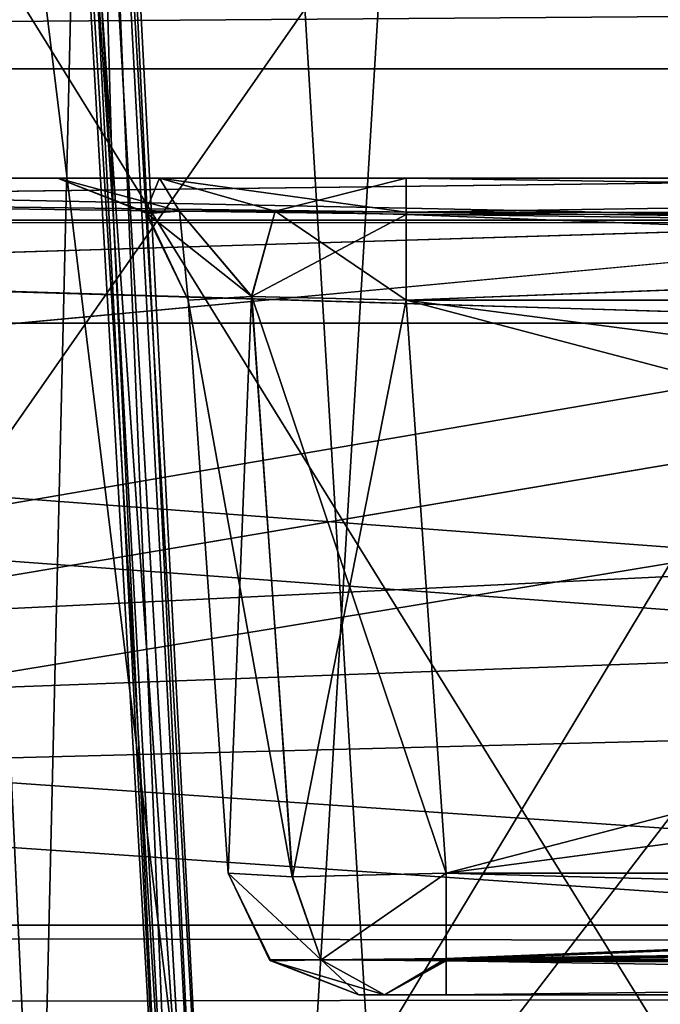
# Model space of a CAD drawing. Header units: inches. Extents: x -10 to 10, y -2.3 to 4.3.
# Tile 453 of 656: x -3.362 to -3.215, y -0.794 to -0.569. Entities that reach past the tile are written whole.
import ezdxf

# ---------------------------------------------------------------- set-up
doc = ezdxf.new("R2010")
doc.units = ezdxf.units.IN
doc.header["$LTSCALE"] = 65.185185
doc.header["$MEASUREMENT"] = 0
for name, color, linetype in [('11509', 7, 'CONTINUOUS'), ('11515', 7, 'CONTINUOUS'), ('11704', 7, 'CONTINUOUS'), ('11755', 7, 'CONTINUOUS'), ('11883', 7, 'CONTINUOUS'), ('12550', 7, 'CONTINUOUS'), ('12551', 7, 'CONTINUOUS'), ('12552', 7, 'CONTINUOUS'), ('12553', 7, 'CONTINUOUS'), ('12554', 7, 'CONTINUOUS'), ('12559', 7, 'CONTINUOUS'), ('12560', 7, 'CONTINUOUS'), ('12561', 7, 'CONTINUOUS'), ('12562', 7, 'CONTINUOUS'), ('12563', 7, 'CONTINUOUS'), ('12565', 7, 'CONTINUOUS'), ('12566', 7, 'CONTINUOUS'), ('12567', 7, 'CONTINUOUS'), ('12568', 7, 'CONTINUOUS'), ('12569', 7, 'CONTINUOUS'), ('12570', 7, 'CONTINUOUS'), ('12573', 7, 'CONTINUOUS'), ('12576', 7, 'CONTINUOUS'), ('12577', 7, 'CONTINUOUS'), ('12578', 7, 'CONTINUOUS'), ('12579', 7, 'CONTINUOUS'), ('12580', 7, 'CONTINUOUS'), ('12581', 7, 'CONTINUOUS'), ('12582', 7, 'CONTINUOUS'), ('12583', 7, 'CONTINUOUS'), ('12584', 7, 'CONTINUOUS'), ('12585', 7, 'CONTINUOUS'), ('12586', 7, 'CONTINUOUS'), ('12587', 7, 'CONTINUOUS'), ('12591', 7, 'CONTINUOUS'), ('12592', 7, 'CONTINUOUS'), ('12593', 7, 'CONTINUOUS'), ('12594', 7, 'CONTINUOUS'), ('12595', 7, 'CONTINUOUS'), ('1506', 7, 'CONTINUOUS'), ('1507', 7, 'CONTINUOUS'), ('1508', 7, 'CONTINUOUS'), ('196', 7, 'CONTINUOUS'), ('432', 7, 'CONTINUOUS'), ('434', 7, 'CONTINUOUS'), ('435', 7, 'CONTINUOUS'), ('5707', 7, 'CONTINUOUS'), ('5887', 7, 'CONTINUOUS'), ('6770', 7, 'CONTINUOUS'), ('6808', 7, 'CONTINUOUS'), ('6931', 7, 'CONTINUOUS'), ('6932', 7, 'CONTINUOUS'), ('6935', 7, 'CONTINUOUS'), ('6972', 7, 'CONTINUOUS'), ('6977', 7, 'CONTINUOUS'), ('6978', 7, 'CONTINUOUS'), ('7319', 7, 'CONTINUOUS'), ('8585', 7, 'CONTINUOUS'), ('8594', 7, 'CONTINUOUS'), ('9749', 7, 'CONTINUOUS')]:
    doc.layers.add(name, color=color, linetype=linetype)

msp = doc.modelspace()

# ---------------------------------------------------------------- linework, layer by layer
at = {"layer": '11509', "linetype": 'Continuous'}
for points in [[(-4.84526, -0.77605, 4.70034), (4.84526, -0.77605, 4.70034), (4.84526, -0.79628, 4.70917), (-4.84526, -0.77605, 4.70034)], [(-4.84526, -0.77605, 4.70034), (4.84526, -0.79628, 4.70917), (-4.84526, -0.7966, 4.7095), (-4.84526, -0.77605, 4.70034)]]:
    msp.add_3dface(points, dxfattribs=at)
at = {"layer": '11515', "linetype": 'Continuous'}
for points in [[(-2.7355, -0.57994, 4.69349), (-4.85211, -0.50937, 4.71926), (-2.73049, -0.50824, 4.72031), (-2.7355, -0.57994, 4.69349)], [(-2.7355, -0.57994, 4.69349), (-4.85211, -0.57994, 4.69349), (-4.85211, -0.50937, 4.71926), (-2.7355, -0.57994, 4.69349)]]:
    msp.add_3dface(points, dxfattribs=at)
at = {"layer": '11704', "linetype": 'Continuous'}
for points in [[(-4.85211, -0.57994, 10.35651), (4.85211, -0.50937, 10.33074), (-4.85211, -0.50713, 10.32864), (-4.85211, -0.57994, 10.35651)], [(4.85211, -0.57994, 10.35651), (4.85211, -0.50937, 10.33074), (-4.85211, -0.57994, 10.35651), (4.85211, -0.57994, 10.35651)]]:
    msp.add_3dface(points, dxfattribs=at)
at = {"layer": '11755', "linetype": 'Continuous'}
for points in [[(-4.84526, -0.79658, 10.34052), (4.84526, -0.77605, 10.34966), (-4.84526, -0.77605, 10.34966), (-4.84526, -0.79658, 10.34052)], [(4.84526, -0.79688, 10.3402), (4.84526, -0.77605, 10.34966), (-4.84526, -0.79658, 10.34052), (4.84526, -0.79688, 10.3402)]]:
    msp.add_3dface(points, dxfattribs=at)
at = {"layer": '11883', "linetype": 'Continuous'}
for points in [[(4.85211, -0.57994, 10.35651), (-4.85211, -0.57994, 10.35651), (4.84526, -0.77605, 10.34966), (4.85211, -0.57994, 10.35651)], [(4.84526, -0.77605, 10.34966), (-4.85211, -0.57994, 10.35651), (-4.84526, -0.77605, 10.34966), (4.84526, -0.77605, 10.34966)]]:
    msp.add_3dface(points, dxfattribs=at)
at = {"layer": '12550', "linetype": 'Continuous'}
for points in [[(-3.35298, -0.605, 5.09814), (-3.32964, -0.605, 5.15461), (-3.35298, -0.605, 4.96687), (-3.35298, -0.605, 5.09814)], [(-3.35298, -0.605, 4.96687), (-3.32964, -0.605, 5.15461), (-3.3296, -0.605, 4.91036), (-3.35298, -0.605, 4.96687)], [(-3.32964, -0.605, 5.15461), (-3.27313, -0.605, 5.17798), (-3.3296, -0.605, 4.91036), (-3.32964, -0.605, 5.15461)], [(-3.27313, -0.605, 5.17798), (-3.27313, -0.605, 4.88702), (-3.3296, -0.605, 4.91036), (-3.27313, -0.605, 5.17798)], [(-2.76046, -0.605, 4.88702), (-3.27313, -0.605, 4.88702), (-2.76046, -0.605, 5.17798), (-2.76046, -0.605, 4.88702)], [(-2.76046, -0.605, 5.17798), (-3.27313, -0.605, 4.88702), (-3.27313, -0.605, 5.17798), (-2.76046, -0.605, 5.17798)]]:
    msp.add_3dface(points, dxfattribs=at)
at = {"layer": '12551', "linetype": 'Continuous'}
for points in [[(-3.35298, -0.605, 4.96687), (-3.3296, -0.605, 4.91036), (-3.33281, -0.61279, 4.96683), (-3.35298, -0.605, 4.96687)], [(-3.33281, -0.61279, 4.96683), (-3.3296, -0.605, 4.91036), (-3.32507, -0.61255, 4.93685), (-3.33281, -0.61279, 4.96683)], [(-3.3296, -0.605, 4.91036), (-3.27313, -0.605, 4.88702), (-3.30315, -0.61255, 4.91494), (-3.3296, -0.605, 4.91036)], [(-3.32507, -0.61255, 4.93685), (-3.3296, -0.605, 4.91036), (-3.30315, -0.61255, 4.91494), (-3.32507, -0.61255, 4.93685)], [(-3.30315, -0.61255, 4.91494), (-3.27313, -0.605, 4.88702), (-3.27317, -0.61334, 4.90778), (-3.30315, -0.61255, 4.91494)], [(-3.33281, -0.61279, 4.96683), (-3.32507, -0.61255, 4.93685), (-3.32305, -0.63291, 4.96683), (-3.33281, -0.61279, 4.96683)], [(-3.32507, -0.61255, 4.93685), (-3.30315, -0.61255, 4.91494), (-3.30854, -0.63205, 4.93151), (-3.32507, -0.61255, 4.93685)], [(-3.32305, -0.63291, 4.96683), (-3.32507, -0.61255, 4.93685), (-3.30854, -0.63205, 4.93151), (-3.32305, -0.63291, 4.96683)], [(-3.30315, -0.61255, 4.91494), (-3.27317, -0.61334, 4.90778), (-3.30854, -0.63205, 4.93151), (-3.30315, -0.61255, 4.91494)], [(-3.27317, -0.63291, 4.91695), (-3.30854, -0.63205, 4.93151), (-3.27317, -0.61334, 4.90778), (-3.27317, -0.63291, 4.91695)]]:
    msp.add_3dface(points, dxfattribs=at)
at = {"layer": '12552', "linetype": 'Continuous'}
for points in [[(-3.35298, -0.605, 5.09814), (-3.35298, -0.605, 4.96687), (-3.33281, -0.61279, 4.96683), (-3.35298, -0.605, 5.09814)], [(-3.35298, -0.605, 5.09814), (-3.33281, -0.61279, 4.96683), (-3.3325, -0.61308, 5.09817), (-3.35298, -0.605, 5.09814)], [(-3.33281, -0.61279, 4.96683), (-3.32305, -0.63291, 4.96683), (-3.3325, -0.61308, 5.09817), (-3.33281, -0.61279, 4.96683)], [(-3.3325, -0.61308, 5.09817), (-3.32305, -0.63291, 4.96683), (-3.32305, -0.63291, 5.09817), (-3.3325, -0.61308, 5.09817)]]:
    msp.add_3dface(points, dxfattribs=at)
at = {"layer": '12553', "linetype": 'Continuous'}
for points in [[(-3.32964, -0.605, 5.15461), (-3.35298, -0.605, 5.09814), (-3.32507, -0.61255, 5.12814), (-3.32964, -0.605, 5.15461)], [(-3.35298, -0.605, 5.09814), (-3.3325, -0.61308, 5.09817), (-3.32507, -0.61255, 5.12814), (-3.35298, -0.605, 5.09814)], [(-3.27313, -0.605, 5.17798), (-3.32964, -0.605, 5.15461), (-3.27317, -0.61279, 5.15781), (-3.27313, -0.605, 5.17798)], [(-3.27317, -0.61279, 5.15781), (-3.32964, -0.605, 5.15461), (-3.30317, -0.61255, 5.15005), (-3.27317, -0.61279, 5.15781)], [(-3.30317, -0.61255, 5.15005), (-3.32964, -0.605, 5.15461), (-3.32507, -0.61255, 5.12814), (-3.30317, -0.61255, 5.15005)], [(-3.32507, -0.61255, 5.12814), (-3.3325, -0.61308, 5.09817), (-3.30848, -0.63205, 5.13355), (-3.32507, -0.61255, 5.12814)], [(-3.3325, -0.61308, 5.09817), (-3.32305, -0.63291, 5.09817), (-3.30848, -0.63205, 5.13355), (-3.3325, -0.61308, 5.09817)], [(-3.30317, -0.61255, 5.15005), (-3.32507, -0.61255, 5.12814), (-3.30848, -0.63205, 5.13355), (-3.30317, -0.61255, 5.15005)], [(-3.27317, -0.63291, 5.14805), (-3.30317, -0.61255, 5.15005), (-3.30848, -0.63205, 5.13355), (-3.27317, -0.63291, 5.14805)], [(-3.27317, -0.61279, 5.15781), (-3.30317, -0.61255, 5.15005), (-3.27317, -0.63291, 5.14805), (-3.27317, -0.61279, 5.15781)]]:
    msp.add_3dface(points, dxfattribs=at)
at = {"layer": '12554', "linetype": 'Continuous'}
for points in [[(-2.76046, -0.605, 5.17798), (-3.27313, -0.605, 5.17798), (-3.27317, -0.61279, 5.15781), (-2.76046, -0.605, 5.17798)], [(-2.76046, -0.605, 5.17798), (-3.27317, -0.61279, 5.15781), (-2.76046, -0.61307, 5.1575), (-2.76046, -0.605, 5.17798)], [(-3.27317, -0.61279, 5.15781), (-3.27317, -0.63291, 5.14805), (-2.76046, -0.61307, 5.1575), (-3.27317, -0.61279, 5.15781)], [(-2.76046, -0.61307, 5.1575), (-3.27317, -0.63291, 5.14805), (-2.76046, -0.63291, 5.14805), (-2.76046, -0.61307, 5.1575)]]:
    msp.add_3dface(points, dxfattribs=at)
at = {"layer": '12559', "linetype": 'Continuous'}
for points in [[(-3.27808, -0.792, 5.1031), (-3.28395, -0.792, 5.089), (-3.27809, -0.792, 4.96191), (-3.27808, -0.792, 5.1031)], [(-3.27809, -0.792, 4.96191), (-3.28395, -0.792, 5.089), (-3.28395, -0.792, 4.976), (-3.27809, -0.792, 4.96191)], [(-3.264, -0.792, 4.95605), (-3.27808, -0.792, 5.1031), (-3.27809, -0.792, 4.96191), (-3.264, -0.792, 4.95605)], [(-3.264, -0.792, 5.10895), (-3.27808, -0.792, 5.1031), (-3.264, -0.792, 4.95605), (-3.264, -0.792, 5.10895)], [(-2.79103, -0.792, 5.0325), (-2.77509, -0.792, 5.10895), (-3.264, -0.792, 5.10895), (-2.79103, -0.792, 5.0325)], [(-2.77509, -0.792, 4.95605), (-2.79103, -0.792, 5.0325), (-3.264, -0.792, 5.10895), (-2.77509, -0.792, 4.95605)], [(-2.77509, -0.792, 4.95605), (-3.264, -0.792, 5.10895), (-3.264, -0.792, 4.95605), (-2.77509, -0.792, 4.95605)]]:
    msp.add_3dface(points, dxfattribs=at)
at = {"layer": '12560', "linetype": 'Continuous'}
for points in [[(-3.30411, -0.78421, 5.089), (-3.29258, -0.78394, 5.11758), (-3.31388, -0.76409, 5.089), (-3.30411, -0.78421, 5.089)], [(-3.31388, -0.76409, 5.089), (-3.29258, -0.78394, 5.11758), (-3.29924, -0.76495, 5.1242), (-3.31388, -0.76409, 5.089)], [(-3.29924, -0.76495, 5.1242), (-3.29258, -0.78394, 5.11758), (-3.264, -0.76409, 5.13888), (-3.29924, -0.76495, 5.1242)], [(-3.264, -0.76409, 5.13888), (-3.29258, -0.78394, 5.11758), (-3.264, -0.78366, 5.1297), (-3.264, -0.76409, 5.13888)], [(-3.30411, -0.78421, 5.089), (-3.27808, -0.792, 5.1031), (-3.29258, -0.78394, 5.11758), (-3.30411, -0.78421, 5.089)], [(-3.28395, -0.792, 5.089), (-3.27808, -0.792, 5.1031), (-3.30411, -0.78421, 5.089), (-3.28395, -0.792, 5.089)], [(-3.29258, -0.78394, 5.11758), (-3.27808, -0.792, 5.1031), (-3.264, -0.78366, 5.1297), (-3.29258, -0.78394, 5.11758)], [(-3.27808, -0.792, 5.1031), (-3.264, -0.792, 5.10895), (-3.264, -0.78366, 5.1297), (-3.27808, -0.792, 5.1031)]]:
    msp.add_3dface(points, dxfattribs=at)
at = {"layer": '12561', "linetype": 'Continuous'}
for points in [[(-3.30411, -0.78421, 5.089), (-3.31388, -0.76409, 5.089), (-3.30442, -0.78393, 4.976), (-3.30411, -0.78421, 5.089)], [(-3.30442, -0.78393, 4.976), (-3.31388, -0.76409, 5.089), (-3.31388, -0.76409, 4.976), (-3.30442, -0.78393, 4.976)], [(-3.28395, -0.792, 4.976), (-3.30411, -0.78421, 5.089), (-3.30442, -0.78393, 4.976), (-3.28395, -0.792, 4.976)], [(-3.28395, -0.792, 4.976), (-3.28395, -0.792, 5.089), (-3.30411, -0.78421, 5.089), (-3.28395, -0.792, 4.976)]]:
    msp.add_3dface(points, dxfattribs=at)
at = {"layer": '12562', "linetype": 'Continuous'}
for points in [[(-3.30442, -0.78393, 4.976), (-3.31388, -0.76409, 4.976), (-3.29258, -0.78394, 4.94742), (-3.30442, -0.78393, 4.976)], [(-3.29258, -0.78394, 4.94742), (-3.31388, -0.76409, 4.976), (-3.29921, -0.76495, 4.94077), (-3.29258, -0.78394, 4.94742)], [(-3.264, -0.76409, 4.92612), (-3.29258, -0.78394, 4.94742), (-3.29921, -0.76495, 4.94077), (-3.264, -0.76409, 4.92612)], [(-3.264, -0.78421, 4.93589), (-3.29258, -0.78394, 4.94742), (-3.264, -0.76409, 4.92612), (-3.264, -0.78421, 4.93589)], [(-3.28395, -0.792, 4.976), (-3.30442, -0.78393, 4.976), (-3.29258, -0.78394, 4.94742), (-3.28395, -0.792, 4.976)], [(-3.27809, -0.792, 4.96191), (-3.28395, -0.792, 4.976), (-3.29258, -0.78394, 4.94742), (-3.27809, -0.792, 4.96191)], [(-3.264, -0.78421, 4.93589), (-3.27809, -0.792, 4.96191), (-3.29258, -0.78394, 4.94742), (-3.264, -0.78421, 4.93589)], [(-3.264, -0.792, 4.95605), (-3.27809, -0.792, 4.96191), (-3.264, -0.78421, 4.93589), (-3.264, -0.792, 4.95605)]]:
    msp.add_3dface(points, dxfattribs=at)
at = {"layer": '12563', "linetype": 'Continuous'}
for points in [[(-3.264, -0.76409, 4.92612), (-2.77509, -0.76409, 4.92612), (-2.77509, -0.77747, 4.93035), (-3.264, -0.76409, 4.92612)], [(-3.264, -0.78421, 4.93589), (-3.264, -0.76409, 4.92612), (-2.77509, -0.77747, 4.93035), (-3.264, -0.78421, 4.93589)], [(-2.77509, -0.78625, 4.93839), (-3.264, -0.78421, 4.93589), (-2.77509, -0.77747, 4.93035), (-2.77509, -0.78625, 4.93839)], [(-2.77509, -0.792, 4.95605), (-3.264, -0.792, 4.95605), (-3.264, -0.78421, 4.93589), (-2.77509, -0.792, 4.95605)], [(-2.77509, -0.792, 4.95605), (-3.264, -0.78421, 4.93589), (-2.77509, -0.78625, 4.93839), (-2.77509, -0.792, 4.95605)]]:
    msp.add_3dface(points, dxfattribs=at)
at = {"layer": '12565', "linetype": 'Continuous'}
for points in [[(-3.27317, -0.63291, 4.91695), (-2.76047, -0.63291, 4.91695), (-3.264, -0.76409, 4.92612), (-3.27317, -0.63291, 4.91695)], [(-2.76047, -0.63291, 4.91695), (-2.76793, -0.69848, 4.92154), (-3.264, -0.76409, 4.92612), (-2.76047, -0.63291, 4.91695)], [(-2.76793, -0.69848, 4.92154), (-2.77509, -0.76409, 4.92612), (-3.264, -0.76409, 4.92612), (-2.76793, -0.69848, 4.92154)]]:
    msp.add_3dface(points, dxfattribs=at)
at = {"layer": '12566', "linetype": 'Continuous'}
for points in [[(-3.27313, -0.605, 4.88702), (-2.76046, -0.61279, 4.90719), (-3.27317, -0.61334, 4.90778), (-3.27313, -0.605, 4.88702)], [(-2.76046, -0.605, 4.88702), (-2.76046, -0.61279, 4.90719), (-3.27313, -0.605, 4.88702), (-2.76046, -0.605, 4.88702)], [(-2.76046, -0.61279, 4.90719), (-2.76047, -0.63291, 4.91695), (-3.27317, -0.61334, 4.90778), (-2.76046, -0.61279, 4.90719)], [(-2.76047, -0.63291, 4.91695), (-3.27317, -0.63291, 4.91695), (-3.27317, -0.61334, 4.90778), (-2.76047, -0.63291, 4.91695)]]:
    msp.add_3dface(points, dxfattribs=at)
at = {"layer": '12567', "linetype": 'Continuous'}
for points in [[(-3.32305, -0.63291, 4.96683), (-3.30854, -0.63205, 4.93151), (-3.31388, -0.76409, 4.976), (-3.32305, -0.63291, 4.96683)], [(-3.31388, -0.76409, 4.976), (-3.30854, -0.63205, 4.93151), (-3.29921, -0.76495, 4.94077), (-3.31388, -0.76409, 4.976)], [(-3.30854, -0.63205, 4.93151), (-3.27317, -0.63291, 4.91695), (-3.29921, -0.76495, 4.94077), (-3.30854, -0.63205, 4.93151)], [(-3.27317, -0.63291, 4.91695), (-3.264, -0.76409, 4.92612), (-3.29921, -0.76495, 4.94077), (-3.27317, -0.63291, 4.91695)]]:
    msp.add_3dface(points, dxfattribs=at)
at = {"layer": '12568', "linetype": 'Continuous'}
for points in [[(-3.32305, -0.63291, 5.09817), (-3.32305, -0.63291, 4.96683), (-3.31388, -0.76409, 4.976), (-3.32305, -0.63291, 5.09817)], [(-3.31388, -0.76409, 5.089), (-3.32305, -0.63291, 5.09817), (-3.31388, -0.76409, 4.976), (-3.31388, -0.76409, 5.089)]]:
    msp.add_3dface(points, dxfattribs=at)
at = {"layer": '12569', "linetype": 'Continuous'}
for points in [[(-3.30848, -0.63205, 5.13355), (-3.32305, -0.63291, 5.09817), (-3.29924, -0.76495, 5.1242), (-3.30848, -0.63205, 5.13355)], [(-3.32305, -0.63291, 5.09817), (-3.31388, -0.76409, 5.089), (-3.29924, -0.76495, 5.1242), (-3.32305, -0.63291, 5.09817)], [(-3.27317, -0.63291, 5.14805), (-3.30848, -0.63205, 5.13355), (-3.264, -0.76409, 5.13888), (-3.27317, -0.63291, 5.14805)], [(-3.30848, -0.63205, 5.13355), (-3.29924, -0.76495, 5.1242), (-3.264, -0.76409, 5.13888), (-3.30848, -0.63205, 5.13355)]]:
    msp.add_3dface(points, dxfattribs=at)
at = {"layer": '12570', "linetype": 'Continuous'}
for points in [[(-2.76046, -0.63291, 5.14805), (-3.27317, -0.63291, 5.14805), (-2.76794, -0.69848, 5.14346), (-2.76046, -0.63291, 5.14805)], [(-3.27317, -0.63291, 5.14805), (-3.264, -0.76409, 5.13888), (-2.77509, -0.76409, 5.13888), (-3.27317, -0.63291, 5.14805)], [(-2.76794, -0.69848, 5.14346), (-3.27317, -0.63291, 5.14805), (-2.77509, -0.76409, 5.13888), (-2.76794, -0.69848, 5.14346)]]:
    msp.add_3dface(points, dxfattribs=at)
at = {"layer": '12573', "linetype": 'Continuous'}
for points in [[(-3.264, -0.76409, 5.13888), (-3.264, -0.78366, 5.1297), (-2.77509, -0.76409, 5.13888), (-3.264, -0.76409, 5.13888)], [(-2.77509, -0.76409, 5.13888), (-3.264, -0.78366, 5.1297), (-2.77509, -0.77747, 5.13465), (-2.77509, -0.76409, 5.13888)], [(-3.264, -0.78366, 5.1297), (-2.77509, -0.78625, 5.12661), (-2.77509, -0.77747, 5.13465), (-3.264, -0.78366, 5.1297)], [(-3.264, -0.78366, 5.1297), (-3.264, -0.792, 5.10895), (-2.77509, -0.78625, 5.12661), (-3.264, -0.78366, 5.1297)], [(-3.264, -0.792, 5.10895), (-2.77509, -0.792, 5.10895), (-2.77509, -0.78625, 5.12661), (-3.264, -0.792, 5.10895)]]:
    msp.add_3dface(points, dxfattribs=at)
at = {"layer": '12576', "linetype": 'Continuous'}
for points in [[(-3.35298, -0.605, 10.08314), (-3.32964, -0.605, 10.13961), (-3.35298, -0.605, 9.95187), (-3.35298, -0.605, 10.08314)], [(-3.35298, -0.605, 9.95187), (-3.32964, -0.605, 10.13961), (-3.3296, -0.605, 9.89536), (-3.35298, -0.605, 9.95187)], [(-3.32964, -0.605, 10.13961), (-3.27313, -0.605, 10.16298), (-3.3296, -0.605, 9.89536), (-3.32964, -0.605, 10.13961)], [(-3.27313, -0.605, 10.16298), (-3.27313, -0.605, 9.87202), (-3.3296, -0.605, 9.89536), (-3.27313, -0.605, 10.16298)], [(-3.27313, -0.605, 9.87202), (-2.76046, -0.605, 10.16298), (-2.76046, -0.605, 9.87202), (-3.27313, -0.605, 9.87202)], [(-2.76046, -0.605, 10.16298), (-3.27313, -0.605, 9.87202), (-3.27313, -0.605, 10.16298), (-2.76046, -0.605, 10.16298)]]:
    msp.add_3dface(points, dxfattribs=at)
at = {"layer": '12577', "linetype": 'Continuous'}
for points in [[(-3.35298, -0.605, 9.95187), (-3.3296, -0.605, 9.89536), (-3.33281, -0.61279, 9.95183), (-3.35298, -0.605, 9.95187)], [(-3.33281, -0.61279, 9.95183), (-3.3296, -0.605, 9.89536), (-3.32507, -0.61255, 9.92185), (-3.33281, -0.61279, 9.95183)], [(-3.3296, -0.605, 9.89536), (-3.27313, -0.605, 9.87202), (-3.30315, -0.61255, 9.89994), (-3.3296, -0.605, 9.89536)], [(-3.32507, -0.61255, 9.92185), (-3.3296, -0.605, 9.89536), (-3.30315, -0.61255, 9.89994), (-3.32507, -0.61255, 9.92185)], [(-3.30315, -0.61255, 9.89994), (-3.27313, -0.605, 9.87202), (-3.27317, -0.61334, 9.89278), (-3.30315, -0.61255, 9.89994)], [(-3.33281, -0.61279, 9.95183), (-3.32507, -0.61255, 9.92185), (-3.32305, -0.63291, 9.95183), (-3.33281, -0.61279, 9.95183)], [(-3.32507, -0.61255, 9.92185), (-3.30315, -0.61255, 9.89994), (-3.30854, -0.63205, 9.91651), (-3.32507, -0.61255, 9.92185)], [(-3.32305, -0.63291, 9.95183), (-3.32507, -0.61255, 9.92185), (-3.30854, -0.63205, 9.91651), (-3.32305, -0.63291, 9.95183)], [(-3.30315, -0.61255, 9.89994), (-3.27317, -0.61334, 9.89278), (-3.30854, -0.63205, 9.91651), (-3.30315, -0.61255, 9.89994)], [(-3.27317, -0.63291, 9.90195), (-3.30854, -0.63205, 9.91651), (-3.27317, -0.61334, 9.89278), (-3.27317, -0.63291, 9.90195)]]:
    msp.add_3dface(points, dxfattribs=at)
at = {"layer": '12578', "linetype": 'Continuous'}
for points in [[(-3.35298, -0.605, 10.08314), (-3.35298, -0.605, 9.95187), (-3.33281, -0.61279, 9.95183), (-3.35298, -0.605, 10.08314)], [(-3.35298, -0.605, 10.08314), (-3.33281, -0.61279, 9.95183), (-3.3325, -0.61308, 10.08317), (-3.35298, -0.605, 10.08314)], [(-3.33281, -0.61279, 9.95183), (-3.32305, -0.63291, 9.95183), (-3.3325, -0.61308, 10.08317), (-3.33281, -0.61279, 9.95183)], [(-3.3325, -0.61308, 10.08317), (-3.32305, -0.63291, 9.95183), (-3.32305, -0.63291, 10.08317), (-3.3325, -0.61308, 10.08317)]]:
    msp.add_3dface(points, dxfattribs=at)
at = {"layer": '12579', "linetype": 'Continuous'}
for points in [[(-3.32964, -0.605, 10.13961), (-3.35298, -0.605, 10.08314), (-3.32507, -0.61255, 10.11314), (-3.32964, -0.605, 10.13961)], [(-3.35298, -0.605, 10.08314), (-3.3325, -0.61308, 10.08317), (-3.32507, -0.61255, 10.11314), (-3.35298, -0.605, 10.08314)], [(-3.27313, -0.605, 10.16298), (-3.32964, -0.605, 10.13961), (-3.27317, -0.61279, 10.14281), (-3.27313, -0.605, 10.16298)], [(-3.27317, -0.61279, 10.14281), (-3.32964, -0.605, 10.13961), (-3.30317, -0.61255, 10.13505), (-3.27317, -0.61279, 10.14281)], [(-3.30317, -0.61255, 10.13505), (-3.32964, -0.605, 10.13961), (-3.32507, -0.61255, 10.11314), (-3.30317, -0.61255, 10.13505)], [(-3.32507, -0.61255, 10.11314), (-3.3325, -0.61308, 10.08317), (-3.30848, -0.63205, 10.11855), (-3.32507, -0.61255, 10.11314)], [(-3.3325, -0.61308, 10.08317), (-3.32305, -0.63291, 10.08317), (-3.30848, -0.63205, 10.11855), (-3.3325, -0.61308, 10.08317)], [(-3.30317, -0.61255, 10.13505), (-3.32507, -0.61255, 10.11314), (-3.30848, -0.63205, 10.11855), (-3.30317, -0.61255, 10.13505)], [(-3.27317, -0.63291, 10.13305), (-3.30317, -0.61255, 10.13505), (-3.30848, -0.63205, 10.11855), (-3.27317, -0.63291, 10.13305)], [(-3.27317, -0.61279, 10.14281), (-3.30317, -0.61255, 10.13505), (-3.27317, -0.63291, 10.13305), (-3.27317, -0.61279, 10.14281)]]:
    msp.add_3dface(points, dxfattribs=at)
at = {"layer": '12580', "linetype": 'Continuous'}
for points in [[(-2.76046, -0.61334, 10.14222), (-2.76046, -0.605, 10.16298), (-3.27317, -0.61279, 10.14281), (-2.76046, -0.61334, 10.14222)], [(-2.76046, -0.605, 10.16298), (-3.27313, -0.605, 10.16298), (-3.27317, -0.61279, 10.14281), (-2.76046, -0.605, 10.16298)], [(-2.76046, -0.61334, 10.14222), (-3.27317, -0.61279, 10.14281), (-3.27317, -0.63291, 10.13305), (-2.76046, -0.61334, 10.14222)], [(-2.76046, -0.63291, 10.13305), (-2.76046, -0.61334, 10.14222), (-3.27317, -0.63291, 10.13305), (-2.76046, -0.63291, 10.13305)]]:
    msp.add_3dface(points, dxfattribs=at)
at = {"layer": '12581', "linetype": 'Continuous'}
for points in [[(-2.76794, -0.69848, 10.12846), (-2.76046, -0.63291, 10.13305), (-3.27317, -0.63291, 10.13305), (-2.76794, -0.69848, 10.12846)], [(-2.77509, -0.76409, 10.12388), (-2.76794, -0.69848, 10.12846), (-3.27317, -0.63291, 10.13305), (-2.77509, -0.76409, 10.12388)], [(-2.77509, -0.76409, 10.12388), (-3.27317, -0.63291, 10.13305), (-3.264, -0.76409, 10.12388), (-2.77509, -0.76409, 10.12388)]]:
    msp.add_3dface(points, dxfattribs=at)
at = {"layer": '12582', "linetype": 'Continuous'}
for points in [[(-2.77509, -0.76409, 10.12388), (-3.264, -0.76409, 10.12388), (-3.264, -0.78393, 10.11442), (-2.77509, -0.76409, 10.12388)], [(-2.77509, -0.76409, 10.12388), (-3.264, -0.78393, 10.11442), (-2.77509, -0.77747, 10.11965), (-2.77509, -0.76409, 10.12388)], [(-2.77509, -0.77747, 10.11965), (-3.264, -0.78393, 10.11442), (-2.77509, -0.78625, 10.11161), (-2.77509, -0.77747, 10.11965)], [(-3.264, -0.78393, 10.11442), (-3.264, -0.792, 10.09395), (-2.77509, -0.78625, 10.11161), (-3.264, -0.78393, 10.11442)], [(-3.264, -0.792, 10.09395), (-2.77509, -0.792, 10.09395), (-2.77509, -0.78625, 10.11161), (-3.264, -0.792, 10.09395)]]:
    msp.add_3dface(points, dxfattribs=at)
at = {"layer": '12583', "linetype": 'Continuous'}
for points in [[(-3.27808, -0.792, 10.0881), (-3.28395, -0.792, 10.074), (-3.27809, -0.792, 9.94691), (-3.27808, -0.792, 10.0881)], [(-3.27809, -0.792, 9.94691), (-3.28395, -0.792, 10.074), (-3.28395, -0.792, 9.961), (-3.27809, -0.792, 9.94691)], [(-3.264, -0.792, 9.94105), (-3.27808, -0.792, 10.0881), (-3.27809, -0.792, 9.94691), (-3.264, -0.792, 9.94105)], [(-3.264, -0.792, 10.09395), (-3.27808, -0.792, 10.0881), (-3.264, -0.792, 9.94105), (-3.264, -0.792, 10.09395)], [(-2.77509, -0.792, 10.09395), (-3.264, -0.792, 10.09395), (-2.79103, -0.792, 10.0175), (-2.77509, -0.792, 10.09395)], [(-2.79103, -0.792, 10.0175), (-3.264, -0.792, 10.09395), (-2.77509, -0.792, 9.94105), (-2.79103, -0.792, 10.0175)], [(-2.77509, -0.792, 9.94105), (-3.264, -0.792, 10.09395), (-3.264, -0.792, 9.94105), (-2.77509, -0.792, 9.94105)]]:
    msp.add_3dface(points, dxfattribs=at)
at = {"layer": '12584', "linetype": 'Continuous'}
for points in [[(-3.30411, -0.78421, 10.074), (-3.29258, -0.78394, 10.10258), (-3.31388, -0.76409, 10.074), (-3.30411, -0.78421, 10.074)], [(-3.31388, -0.76409, 10.074), (-3.29258, -0.78394, 10.10258), (-3.29924, -0.76495, 10.1092), (-3.31388, -0.76409, 10.074)], [(-3.29258, -0.78394, 10.10258), (-3.264, -0.76409, 10.12388), (-3.29924, -0.76495, 10.1092), (-3.29258, -0.78394, 10.10258)], [(-3.264, -0.78393, 10.11442), (-3.264, -0.76409, 10.12388), (-3.29258, -0.78394, 10.10258), (-3.264, -0.78393, 10.11442)], [(-3.30411, -0.78421, 10.074), (-3.27808, -0.792, 10.0881), (-3.29258, -0.78394, 10.10258), (-3.30411, -0.78421, 10.074)], [(-3.28395, -0.792, 10.074), (-3.27808, -0.792, 10.0881), (-3.30411, -0.78421, 10.074), (-3.28395, -0.792, 10.074)], [(-3.27808, -0.792, 10.0881), (-3.264, -0.78393, 10.11442), (-3.29258, -0.78394, 10.10258), (-3.27808, -0.792, 10.0881)], [(-3.264, -0.792, 10.09395), (-3.264, -0.78393, 10.11442), (-3.27808, -0.792, 10.0881), (-3.264, -0.792, 10.09395)]]:
    msp.add_3dface(points, dxfattribs=at)
at = {"layer": '12585', "linetype": 'Continuous'}
for points in [[(-3.30411, -0.78421, 10.074), (-3.31388, -0.76409, 10.074), (-3.30442, -0.78393, 9.961), (-3.30411, -0.78421, 10.074)], [(-3.30442, -0.78393, 9.961), (-3.31388, -0.76409, 10.074), (-3.31388, -0.76409, 9.961), (-3.30442, -0.78393, 9.961)], [(-3.28395, -0.792, 9.961), (-3.30411, -0.78421, 10.074), (-3.30442, -0.78393, 9.961), (-3.28395, -0.792, 9.961)], [(-3.28395, -0.792, 9.961), (-3.28395, -0.792, 10.074), (-3.30411, -0.78421, 10.074), (-3.28395, -0.792, 9.961)]]:
    msp.add_3dface(points, dxfattribs=at)
at = {"layer": '12586', "linetype": 'Continuous'}
for points in [[(-3.30442, -0.78393, 9.961), (-3.31388, -0.76409, 9.961), (-3.29258, -0.78394, 9.93242), (-3.30442, -0.78393, 9.961)], [(-3.29258, -0.78394, 9.93242), (-3.31388, -0.76409, 9.961), (-3.29921, -0.76495, 9.92577), (-3.29258, -0.78394, 9.93242)], [(-3.264, -0.76409, 9.91112), (-3.29258, -0.78394, 9.93242), (-3.29921, -0.76495, 9.92577), (-3.264, -0.76409, 9.91112)], [(-3.264, -0.78421, 9.92089), (-3.29258, -0.78394, 9.93242), (-3.264, -0.76409, 9.91112), (-3.264, -0.78421, 9.92089)], [(-3.28395, -0.792, 9.961), (-3.30442, -0.78393, 9.961), (-3.29258, -0.78394, 9.93242), (-3.28395, -0.792, 9.961)], [(-3.27809, -0.792, 9.94691), (-3.28395, -0.792, 9.961), (-3.29258, -0.78394, 9.93242), (-3.27809, -0.792, 9.94691)], [(-3.264, -0.78421, 9.92089), (-3.27809, -0.792, 9.94691), (-3.29258, -0.78394, 9.93242), (-3.264, -0.78421, 9.92089)], [(-3.264, -0.792, 9.94105), (-3.27809, -0.792, 9.94691), (-3.264, -0.78421, 9.92089), (-3.264, -0.792, 9.94105)]]:
    msp.add_3dface(points, dxfattribs=at)
at = {"layer": '12587', "linetype": 'Continuous'}
for points in [[(-3.264, -0.78421, 9.92089), (-3.264, -0.76409, 9.91112), (-2.77509, -0.77747, 9.91535), (-3.264, -0.78421, 9.92089)], [(-2.77509, -0.77747, 9.91535), (-3.264, -0.76409, 9.91112), (-2.77509, -0.76409, 9.91112), (-2.77509, -0.77747, 9.91535)], [(-2.77509, -0.78625, 9.92339), (-3.264, -0.78421, 9.92089), (-2.77509, -0.77747, 9.91535), (-2.77509, -0.78625, 9.92339)], [(-2.77509, -0.792, 9.94105), (-3.264, -0.792, 9.94105), (-3.264, -0.78421, 9.92089), (-2.77509, -0.792, 9.94105)], [(-2.77509, -0.792, 9.94105), (-3.264, -0.78421, 9.92089), (-2.77509, -0.78625, 9.92339), (-2.77509, -0.792, 9.94105)]]:
    msp.add_3dface(points, dxfattribs=at)
at = {"layer": '12591', "linetype": 'Continuous'}
for points in [[(-3.27317, -0.61334, 9.89278), (-3.27313, -0.605, 9.87202), (-2.76046, -0.61279, 9.89219), (-3.27317, -0.61334, 9.89278)], [(-3.27313, -0.605, 9.87202), (-2.76046, -0.605, 9.87202), (-2.76046, -0.61279, 9.89219), (-3.27313, -0.605, 9.87202)], [(-2.76047, -0.63291, 9.90195), (-3.27317, -0.61334, 9.89278), (-2.76046, -0.61279, 9.89219), (-2.76047, -0.63291, 9.90195)], [(-3.27317, -0.63291, 9.90195), (-3.27317, -0.61334, 9.89278), (-2.76047, -0.63291, 9.90195), (-3.27317, -0.63291, 9.90195)]]:
    msp.add_3dface(points, dxfattribs=at)
at = {"layer": '12592', "linetype": 'Continuous'}
for points in [[(-3.264, -0.76409, 9.91112), (-3.27317, -0.63291, 9.90195), (-2.76047, -0.63291, 9.90195), (-3.264, -0.76409, 9.91112)], [(-3.264, -0.76409, 9.91112), (-2.76047, -0.63291, 9.90195), (-2.76793, -0.69848, 9.90654), (-3.264, -0.76409, 9.91112)], [(-2.77509, -0.76409, 9.91112), (-3.264, -0.76409, 9.91112), (-2.76793, -0.69848, 9.90654), (-2.77509, -0.76409, 9.91112)]]:
    msp.add_3dface(points, dxfattribs=at)
at = {"layer": '12593', "linetype": 'Continuous'}
for points in [[(-3.32305, -0.63291, 9.95183), (-3.30854, -0.63205, 9.91651), (-3.31388, -0.76409, 9.961), (-3.32305, -0.63291, 9.95183)], [(-3.31388, -0.76409, 9.961), (-3.30854, -0.63205, 9.91651), (-3.29921, -0.76495, 9.92577), (-3.31388, -0.76409, 9.961)], [(-3.30854, -0.63205, 9.91651), (-3.27317, -0.63291, 9.90195), (-3.29921, -0.76495, 9.92577), (-3.30854, -0.63205, 9.91651)], [(-3.27317, -0.63291, 9.90195), (-3.264, -0.76409, 9.91112), (-3.29921, -0.76495, 9.92577), (-3.27317, -0.63291, 9.90195)]]:
    msp.add_3dface(points, dxfattribs=at)
at = {"layer": '12594', "linetype": 'Continuous'}
for points in [[(-3.32305, -0.63291, 10.08317), (-3.32305, -0.63291, 9.95183), (-3.31388, -0.76409, 9.961), (-3.32305, -0.63291, 10.08317)], [(-3.31388, -0.76409, 10.074), (-3.32305, -0.63291, 10.08317), (-3.31388, -0.76409, 9.961), (-3.31388, -0.76409, 10.074)]]:
    msp.add_3dface(points, dxfattribs=at)
at = {"layer": '12595', "linetype": 'Continuous'}
for points in [[(-3.30848, -0.63205, 10.11855), (-3.32305, -0.63291, 10.08317), (-3.29924, -0.76495, 10.1092), (-3.30848, -0.63205, 10.11855)], [(-3.32305, -0.63291, 10.08317), (-3.31388, -0.76409, 10.074), (-3.29924, -0.76495, 10.1092), (-3.32305, -0.63291, 10.08317)], [(-3.27317, -0.63291, 10.13305), (-3.30848, -0.63205, 10.11855), (-3.264, -0.76409, 10.12388), (-3.27317, -0.63291, 10.13305)], [(-3.264, -0.76409, 10.12388), (-3.30848, -0.63205, 10.11855), (-3.29924, -0.76495, 10.1092), (-3.264, -0.76409, 10.12388)]]:
    msp.add_3dface(points, dxfattribs=at)
at = {"layer": '1506', "linetype": 'Continuous'}
for points in [[(-2.99162, -0.86348, 1.13574), (-3.00869, -0.355, 1.112), (-3.35102, -0.355, 1.70493), (-2.99162, -0.86348, 1.13574)], [(-3.32136, -0.87347, 1.7079), (-2.99162, -0.86348, 1.13574), (-3.35102, -0.355, 1.70493), (-3.32136, -0.87347, 1.7079)]]:
    msp.add_3dface(points, dxfattribs=at)
at = {"layer": '1507', "linetype": 'Continuous'}
for points in [[(-3.32136, -0.87347, 1.7079), (-3.35102, -0.355, 1.70493), (-3.35753, -0.35522, 1.72569), (-3.32136, -0.87347, 1.7079)], [(-3.35753, -0.35522, 1.72569), (-3.35461, -0.355, 1.74724), (-3.32772, -0.87363, 1.72724), (-3.35753, -0.35522, 1.72569)], [(-3.32136, -0.87347, 1.7079), (-3.35753, -0.35522, 1.72569), (-3.32772, -0.87363, 1.72724), (-3.32136, -0.87347, 1.7079)], [(-3.35461, -0.355, 1.74724), (-3.34016, -0.61437, 1.74736), (-3.32772, -0.87363, 1.72724), (-3.35461, -0.355, 1.74724)], [(-3.32586, -0.87333, 1.74752), (-3.32772, -0.87363, 1.72724), (-3.34016, -0.61437, 1.74736), (-3.32586, -0.87333, 1.74752)]]:
    msp.add_3dface(points, dxfattribs=at)
at = {"layer": '1508', "linetype": 'Continuous'}
for points in [[(-3.45907, -0.87869, 1.97877), (-3.35734, -0.8772, 1.91458), (-3.38149, -0.355, 1.90088), (-3.45907, -0.87869, 1.97877)], [(-3.35734, -0.8772, 1.91458), (-3.31777, -0.87457, 1.80097), (-3.38149, -0.355, 1.90088), (-3.35734, -0.8772, 1.91458)], [(-3.38149, -0.355, 1.90088), (-3.31777, -0.87457, 1.80097), (-3.345, -0.355, 1.80097), (-3.38149, -0.355, 1.90088)], [(-3.34016, -0.61437, 1.74736), (-3.35461, -0.355, 1.74724), (-3.34742, -0.355, 1.77369), (-3.34016, -0.61437, 1.74736)], [(-3.32586, -0.87333, 1.74752), (-3.34016, -0.61437, 1.74736), (-3.34742, -0.355, 1.77369), (-3.32586, -0.87333, 1.74752)], [(-3.31982, -0.87394, 1.77394), (-3.32586, -0.87333, 1.74752), (-3.34742, -0.355, 1.77369), (-3.31982, -0.87394, 1.77394)], [(-3.345, -0.355, 1.80097), (-3.31982, -0.87394, 1.77394), (-3.34742, -0.355, 1.77369), (-3.345, -0.355, 1.80097)], [(-3.31777, -0.87457, 1.80097), (-3.31982, -0.87394, 1.77394), (-3.345, -0.355, 1.80097), (-3.31777, -0.87457, 1.80097)]]:
    msp.add_3dface(points, dxfattribs=at)
at = {"layer": '196', "linetype": 'Continuous'}
for points in [[(-1.89693, -0.63817, -4.57874), (-8.57837, -1.57343, -4.62775), (-1.93761, -0.62096, -4.57784), (-1.89693, -0.63817, -4.57874)], [(-1.93761, -0.62096, -4.57784), (-8.57837, -1.57343, -4.62775), (-2.10307, -0.63817, -4.57874), (-1.93761, -0.62096, -4.57784)], [(-2.87743, -0.63817, -4.57874), (-8.57837, -1.57343, -4.62775), (-2.91811, -0.62096, -4.57784), (-2.87743, -0.63817, -4.57874)], [(-2.91811, -0.62096, -4.57784), (-8.57837, -1.57343, -4.62775), (-3.12257, -0.63817, -4.57874), (-2.91811, -0.62096, -4.57784)], [(8.57837, -1.57343, -4.62775), (-8.57837, -1.57343, -4.62775), (8.52935, -0.63817, -4.57874), (8.57837, -1.57343, -4.62775)], [(5.89693, -0.63817, -4.57874), (-8.57837, -1.57343, -4.62775), (5.12257, -0.63817, -4.57874), (5.89693, -0.63817, -4.57874)], [(-8.57837, -1.57343, -4.62775), (5.89693, -0.63817, -4.57874), (6.10307, -0.63817, -4.57874), (-8.57837, -1.57343, -4.62775)], [(5.12257, -0.63817, -4.57874), (-8.57837, -1.57343, -4.62775), (4.87743, -0.63817, -4.57874), (5.12257, -0.63817, -4.57874)], [(4.87743, -0.63817, -4.57874), (-8.57837, -1.57343, -4.62775), (4.10307, -0.63817, -4.57874), (4.87743, -0.63817, -4.57874)], [(4.10307, -0.63817, -4.57874), (-8.57837, -1.57343, -4.62775), (3.89693, -0.63817, -4.57874), (4.10307, -0.63817, -4.57874)], [(3.89693, -0.63817, -4.57874), (-8.57837, -1.57343, -4.62775), (3.12257, -0.63817, -4.57874), (3.89693, -0.63817, -4.57874)], [(3.12257, -0.63817, -4.57874), (-8.57837, -1.57343, -4.62775), (2.87743, -0.63817, -4.57874), (3.12257, -0.63817, -4.57874)], [(2.87743, -0.63817, -4.57874), (-8.57837, -1.57343, -4.62775), (2.10307, -0.63817, -4.57874), (2.87743, -0.63817, -4.57874)], [(2.10307, -0.63817, -4.57874), (-8.57837, -1.57343, -4.62775), (1.89693, -0.63817, -4.57874), (2.10307, -0.63817, -4.57874)], [(1.89693, -0.63817, -4.57874), (-8.57837, -1.57343, -4.62775), (-1.89693, -0.63817, -4.57874), (1.89693, -0.63817, -4.57874)], [(-2.10307, -0.63817, -4.57874), (-8.57837, -1.57343, -4.62775), (-2.87743, -0.63817, -4.57874), (-2.10307, -0.63817, -4.57874)], [(-3.12257, -0.63817, -4.57874), (-8.57837, -1.57343, -4.62775), (-3.89693, -0.63817, -4.57874), (-3.12257, -0.63817, -4.57874)], [(8.52935, -0.63817, -4.57874), (-8.57837, -1.57343, -4.62775), (7.12257, -0.63817, -4.57874), (8.52935, -0.63817, -4.57874)], [(7.12257, -0.63817, -4.57874), (-8.57837, -1.57343, -4.62775), (6.87743, -0.63817, -4.57874), (7.12257, -0.63817, -4.57874)], [(6.87743, -0.63817, -4.57874), (-8.57837, -1.57343, -4.62775), (6.10307, -0.63817, -4.57874), (6.87743, -0.63817, -4.57874)]]:
    msp.add_3dface(points, dxfattribs=at)
at = {"layer": '432', "linetype": 'Continuous'}
for points in [[(-8.57837, -1.57343, 4.62775), (8.57837, -1.57343, 4.62775), (-8.52935, -0.63817, 4.57874), (-8.57837, -1.57343, 4.62775)], [(-8.52935, -0.63817, 4.57874), (8.57837, -1.57343, 4.62775), (-7.12257, -0.63817, 4.57874), (-8.52935, -0.63817, 4.57874)], [(-7.12257, -0.63817, 4.57874), (8.57837, -1.57343, 4.62775), (-6.87743, -0.63817, 4.57874), (-7.12257, -0.63817, 4.57874)], [(-6.87743, -0.63817, 4.57874), (8.57837, -1.57343, 4.62775), (-6.10307, -0.63817, 4.57874), (-6.87743, -0.63817, 4.57874)], [(-6.10307, -0.63817, 4.57874), (8.57837, -1.57343, 4.62775), (-5.89693, -0.63817, 4.57874), (-6.10307, -0.63817, 4.57874)], [(-5.89693, -0.63817, 4.57874), (8.57837, -1.57343, 4.62775), (-5.12257, -0.63817, 4.57874), (-5.89693, -0.63817, 4.57874)], [(-5.12257, -0.63817, 4.57874), (8.57837, -1.57343, 4.62775), (-4.87743, -0.63817, 4.57874), (-5.12257, -0.63817, 4.57874)], [(-4.87743, -0.63817, 4.57874), (8.57837, -1.57343, 4.62775), (-4.10307, -0.63817, 4.57874), (-4.87743, -0.63817, 4.57874)], [(8.57837, -1.57343, 4.62775), (-3.89693, -0.63817, 4.57874), (-4.10307, -0.63817, 4.57874), (8.57837, -1.57343, 4.62775)], [(-3.89693, -0.63817, 4.57874), (8.57837, -1.57343, 4.62775), (-3.12257, -0.63817, 4.57874), (-3.89693, -0.63817, 4.57874)]]:
    msp.add_3dface(points, dxfattribs=at)
at = {"layer": '434', "linetype": 'Continuous'}
for points in [[(-3.89693, -0.605, 4.54379), (-3.89694, -0.61461, 4.56788), (-3.12257, -0.605, 4.54379), (-3.89693, -0.605, 4.54379)], [(-3.12257, -0.605, 4.54379), (-3.89694, -0.61461, 4.56788), (-3.12256, -0.61461, 4.56788), (-3.12257, -0.605, 4.54379)], [(-3.89694, -0.61461, 4.56788), (-3.89693, -0.63817, 4.57874), (-3.12256, -0.61461, 4.56788), (-3.89694, -0.61461, 4.56788)], [(-3.89693, -0.63817, 4.57874), (-3.12257, -0.63817, 4.57874), (-3.12256, -0.61461, 4.56788), (-3.89693, -0.63817, 4.57874)]]:
    msp.add_3dface(points, dxfattribs=at)
at = {"layer": '435', "linetype": 'Continuous'}
for points in [[(-3.89693, -0.605, 4.54379), (-3.12257, -0.605, 4.54379), (-3.89693, -0.605, 4.51021), (-3.89693, -0.605, 4.54379)], [(-3.89693, -0.605, 4.51021), (-3.12257, -0.605, 4.54379), (-3.12257, -0.605, 4.51021), (-3.89693, -0.605, 4.51021)]]:
    msp.add_3dface(points, dxfattribs=at)
at = {"layer": '5707', "linetype": 'Continuous'}
for points in [[(-3.17481, -1.57343, 4.42625), (-3.84469, -1.57343, 4.42625), (-3.8937, -0.63817, 4.47526), (-3.17481, -1.57343, 4.42625)], [(-3.1258, -0.63817, 4.47526), (-3.17481, -1.57343, 4.42625), (-3.8937, -0.63817, 4.47526), (-3.1258, -0.63817, 4.47526)]]:
    msp.add_3dface(points, dxfattribs=at)
at = {"layer": '5887', "linetype": 'Continuous'}
for points in [[(-3.89693, -0.605, 4.51021), (-3.12257, -0.605, 4.51021), (-3.12351, -0.6146, 4.48614), (-3.89693, -0.605, 4.51021)], [(-3.89693, -0.605, 4.51021), (-3.12351, -0.6146, 4.48614), (-3.89599, -0.61459, 4.48614), (-3.89693, -0.605, 4.51021)], [(-3.1258, -0.63817, 4.47526), (-3.8937, -0.63817, 4.47526), (-3.89599, -0.61459, 4.48614), (-3.1258, -0.63817, 4.47526)], [(-3.12351, -0.6146, 4.48614), (-3.1258, -0.63817, 4.47526), (-3.89599, -0.61459, 4.48614), (-3.12351, -0.6146, 4.48614)]]:
    msp.add_3dface(points, dxfattribs=at)
at = {"layer": '6770', "linetype": 'Continuous'}
for points in [[(-3.50861, -0.8705, -1.59791), (-3.17791, -0.86052, -1.02616), (-3.49131, -0.355, -1.62198), (-3.50861, -0.8705, -1.59791)], [(-3.17791, -0.86052, -1.02616), (-3.14898, -0.355, -1.02905), (-3.49131, -0.355, -1.62198), (-3.17791, -0.86052, -1.02616)]]:
    msp.add_3dface(points, dxfattribs=at)
at = {"layer": '6808', "linetype": 'Continuous'}
for points in [[(-3.89694, -0.61518, -4.56847), (-3.89693, -0.605, -4.54379), (-3.12256, -0.61519, -4.56847), (-3.89694, -0.61518, -4.56847)], [(-3.12256, -0.61519, -4.56847), (-3.89693, -0.605, -4.54379), (-3.12257, -0.605, -4.54379), (-3.12256, -0.61519, -4.56847)], [(-3.12257, -0.63817, -4.57874), (-3.89693, -0.63817, -4.57874), (-3.89694, -0.61518, -4.56847), (-3.12257, -0.63817, -4.57874)], [(-3.12257, -0.63817, -4.57874), (-3.89694, -0.61518, -4.56847), (-3.12256, -0.61519, -4.56847), (-3.12257, -0.63817, -4.57874)]]:
    msp.add_3dface(points, dxfattribs=at)
at = {"layer": '6931', "linetype": 'Continuous'}
for points in [[(-3.89599, -0.61459, -4.48614), (-3.12257, -0.605, -4.51021), (-3.89693, -0.605, -4.51021), (-3.89599, -0.61459, -4.48614)], [(-3.12351, -0.61459, -4.48614), (-3.12257, -0.605, -4.51021), (-3.89599, -0.61459, -4.48614), (-3.12351, -0.61459, -4.48614)], [(-3.8937, -0.63817, -4.47526), (-3.12351, -0.61459, -4.48614), (-3.89599, -0.61459, -4.48614), (-3.8937, -0.63817, -4.47526)], [(-3.8937, -0.63817, -4.47526), (-3.1258, -0.63817, -4.47526), (-3.12351, -0.61459, -4.48614), (-3.8937, -0.63817, -4.47526)]]:
    msp.add_3dface(points, dxfattribs=at)
at = {"layer": '6932', "linetype": 'Continuous'}
for points in [[(-3.84469, -1.57343, -4.42625), (-3.1258, -0.63817, -4.47526), (-3.8937, -0.63817, -4.47526), (-3.84469, -1.57343, -4.42625)], [(-3.17481, -1.57343, -4.42625), (-3.1258, -0.63817, -4.47526), (-3.84469, -1.57343, -4.42625), (-3.17481, -1.57343, -4.42625)]]:
    msp.add_3dface(points, dxfattribs=at)
at = {"layer": '6935', "linetype": 'Continuous'}
for points in [[(-3.12257, -0.605, -4.54379), (-3.89693, -0.605, -4.54379), (-3.12257, -0.605, -4.51021), (-3.12257, -0.605, -4.54379)], [(-3.12257, -0.605, -4.51021), (-3.89693, -0.605, -4.54379), (-3.89693, -0.605, -4.51021), (-3.12257, -0.605, -4.51021)]]:
    msp.add_3dface(points, dxfattribs=at)
at = {"layer": '6972', "linetype": 'Continuous'}
for points in [[(-3.35734, -0.87717, -1.91263), (-3.45907, -0.87866, -1.97682), (-3.38149, -0.355, -1.89893), (-3.35734, -0.87717, -1.91263)], [(-3.345, -0.355, -1.79903), (-3.35734, -0.87717, -1.91263), (-3.38149, -0.355, -1.89893), (-3.345, -0.355, -1.79903)], [(-3.31777, -0.87453, -1.79903), (-3.35734, -0.87717, -1.91263), (-3.345, -0.355, -1.79903), (-3.31777, -0.87453, -1.79903)], [(-3.35461, -0.355, -1.74529), (-3.34016, -0.61435, -1.74541), (-3.34742, -0.355, -1.77174), (-3.35461, -0.355, -1.74529)], [(-3.31982, -0.87391, -1.77199), (-3.31777, -0.87453, -1.79903), (-3.34742, -0.355, -1.77174), (-3.31982, -0.87391, -1.77199)], [(-3.34742, -0.355, -1.77174), (-3.31777, -0.87453, -1.79903), (-3.345, -0.355, -1.79903), (-3.34742, -0.355, -1.77174)], [(-3.32586, -0.87329, -1.74557), (-3.31982, -0.87391, -1.77199), (-3.34742, -0.355, -1.77174), (-3.32586, -0.87329, -1.74557)], [(-3.34016, -0.61435, -1.74541), (-3.32586, -0.87329, -1.74557), (-3.34742, -0.355, -1.77174), (-3.34016, -0.61435, -1.74541)]]:
    msp.add_3dface(points, dxfattribs=at)
at = {"layer": '6977', "linetype": 'Continuous'}
for points in [[(-3.35461, -0.355, -1.74529), (-3.35753, -0.35518, -1.72373), (-3.34016, -0.61435, -1.74541), (-3.35461, -0.355, -1.74529)], [(-3.35102, -0.355, -1.70298), (-3.32136, -0.87343, -1.70595), (-3.35753, -0.35518, -1.72373), (-3.35102, -0.355, -1.70298)], [(-3.32586, -0.87329, -1.74557), (-3.34016, -0.61435, -1.74541), (-3.35753, -0.35518, -1.72373), (-3.32586, -0.87329, -1.74557)], [(-3.32772, -0.8736, -1.72529), (-3.32586, -0.87329, -1.74557), (-3.35753, -0.35518, -1.72373), (-3.32772, -0.8736, -1.72529)], [(-3.32136, -0.87343, -1.70595), (-3.32772, -0.8736, -1.72529), (-3.35753, -0.35518, -1.72373), (-3.32136, -0.87343, -1.70595)]]:
    msp.add_3dface(points, dxfattribs=at)
at = {"layer": '6978', "linetype": 'Continuous'}
for points in [[(-3.32136, -0.87343, -1.70595), (-3.35102, -0.355, -1.70298), (-3.00869, -0.355, -1.11005), (-3.32136, -0.87343, -1.70595)], [(-2.99162, -0.86344, -1.13379), (-3.32136, -0.87343, -1.70595), (-3.00869, -0.355, -1.11005), (-2.99162, -0.86344, -1.13379)]]:
    msp.add_3dface(points, dxfattribs=at)
at = {"layer": '7319', "linetype": 'Continuous'}
for points in [[(-3.50862, -0.87053, 1.59986), (-3.49131, -0.355, 1.62393), (-3.14898, -0.355, 1.031), (-3.50862, -0.87053, 1.59986)], [(-3.17791, -0.86055, 1.02811), (-3.50862, -0.87053, 1.59986), (-3.14898, -0.355, 1.031), (-3.17791, -0.86055, 1.02811)]]:
    msp.add_3dface(points, dxfattribs=at)
at = {"layer": '8585', "linetype": 'Continuous'}
for points in [[(-3.36579, 0.58311, 13.9861), (-3.20355, 0.69145, 13.9861), (-3.36579, -1.99311, 13.9861), (-3.36579, 0.58311, 13.9861)], [(-3.36579, -1.99311, 13.9861), (-3.20355, 0.69145, 13.9861), (-3.20355, -2.10145, 13.9861), (-3.36579, -1.99311, 13.9861)]]:
    msp.add_3dface(points, dxfattribs=at)
at = {"layer": '8594', "linetype": 'Continuous'}
for points in [[(-3.36579, 0.58311, 14.1431), (-3.20355, -2.10145, 14.1431), (-3.20355, 0.69145, 14.1431), (-3.36579, 0.58311, 14.1431)], [(-3.36579, -1.99311, 14.1431), (-3.20355, -2.10145, 14.1431), (-3.36579, 0.58311, 14.1431), (-3.36579, -1.99311, 14.1431)]]:
    msp.add_3dface(points, dxfattribs=at)
at = {"layer": '9749', "linetype": 'Continuous'}
for points in [[(-4.84526, -0.77605, 4.70034), (-2.7355, -0.57994, 4.69349), (2.62939, -0.41025, 4.68756), (-4.84526, -0.77605, 4.70034)], [(2.66137, -0.49967, 4.69069), (-4.84526, -0.77605, 4.70034), (2.62939, -0.41025, 4.68756), (2.66137, -0.49967, 4.69069)], [(2.7355, -0.57994, 4.69349), (-4.84526, -0.77605, 4.70034), (2.66137, -0.49967, 4.69069), (2.7355, -0.57994, 4.69349)], [(-4.85211, -0.57994, 4.69349), (-2.7355, -0.57994, 4.69349), (-4.84526, -0.77605, 4.70034), (-4.85211, -0.57994, 4.69349)], [(4.84526, -0.77605, 4.70034), (-4.84526, -0.77605, 4.70034), (2.7355, -0.57994, 4.69349), (4.84526, -0.77605, 4.70034)]]:
    msp.add_3dface(points, dxfattribs=at)

doc.saveas('drawing.dxf')
